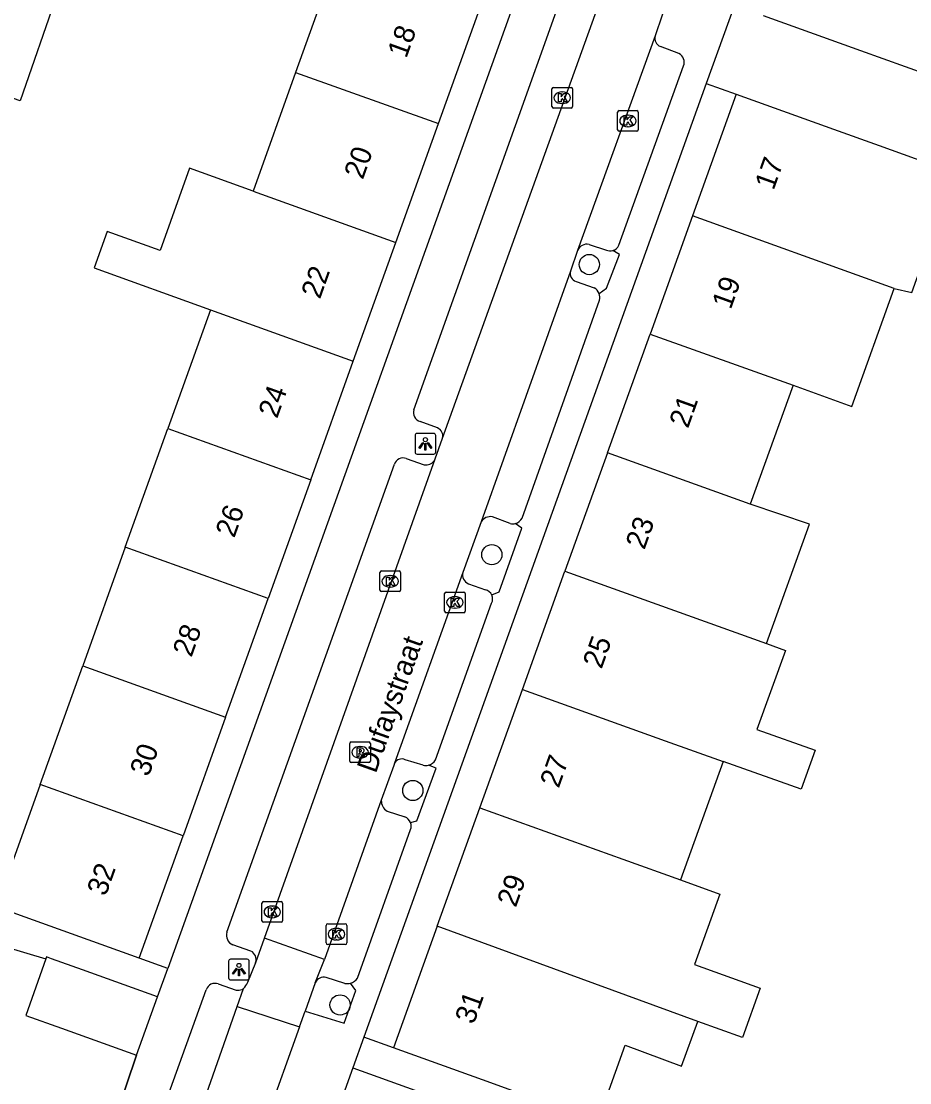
# Model space of a CAD drawing. Extents: x 159822 to 160765, y 380693 to 381634.
# Drawn here: x 160126.1 to 160169.1, y 381176.6 to 381227.9 of the extents above; entities that cross this region are included whole.
import ezdxf

# ---------------------------------------------------------------- set-up
doc = ezdxf.new("R2010")
doc.units = 0
for name, color, linetype in [('IMGEO_Boom', 7, 'Continuous'), ('IMGEO_Kolk', 7, 'Continuous'), ('IMGEO_Lichtpunt', 7, 'Continuous'), ('IMGEO_Muur', 7, 'Continuous'), ('IMGEO_Openbare_ruimte_label', 7, 'Continuous'), ('IMGEO_Pand', 7, 'Continuous'), ('IMGEO_Pand_nummerreeks', 7, 'Continuous'), ('IMGEO_Parkeervlak_open', 7, 'Continuous'), ('IMGEO_Rijbaan_lokaal_open', 7, 'Continuous'), ('IMGEO_Rioolput', 7, 'Continuous'), ('IMGEO_Voetpad_open', 7, 'Continuous')]:
    doc.layers.add(name, color=color, linetype=linetype)

msp = doc.modelspace()

# ---------------------------------------------------------------- linework, layer by layer
at = {"layer": 'IMGEO_Boom'}
for centre in [(160153.58, 381216.164), (160148.862, 381202.131), (160145.039, 381190.726), (160141.519, 381180.351)]:
    msp.add_circle(centre, 0.489, dxfattribs=at)
at = {"layer": 'IMGEO_Kolk'}
for p, q in [((160151.767, 381223.808), (160151.767, 381224.66)), ((160151.842, 381224.734), (160152.694, 381224.734)), ((160152.255, 381224.514), (160152.28, 381224.514)), ((160152.768, 381224.66), (160152.768, 381223.808)), ((160152.278, 381223.954), (160152.253, 381223.954)), ((160152.694, 381223.734), (160151.842, 381223.734)), ((160154.948, 381222.686), (160154.948, 381223.538)), ((160155.023, 381223.612), (160155.875, 381223.612)), ((160155.436, 381223.392), (160155.461, 381223.392)), ((160155.949, 381223.538), (160155.949, 381222.686)), ((160155.459, 381222.832), (160155.434, 381222.832)), ((160155.875, 381222.612), (160155.023, 381222.612)), ((160143.445, 381200.418), (160143.445, 381201.27)), ((160143.52, 381201.344), (160144.372, 381201.344)), ((160144.446, 381201.27), (160144.446, 381200.418)), ((160143.933, 381201.124), (160143.958, 381201.124)), ((160144.372, 381200.344), (160143.52, 381200.344)), ((160143.956, 381200.564), (160143.931, 381200.564)), ((160146.576, 381199.398), (160146.576, 381200.25)), ((160146.651, 381200.324), (160147.503, 381200.324)), ((160147.577, 381200.25), (160147.577, 381199.398)), ((160147.064, 381200.104), (160147.089, 381200.104)), ((160147.503, 381199.324), (160146.651, 381199.324)), ((160147.087, 381199.544), (160147.062, 381199.544)), ((160137.814, 381185.353), (160138.666, 381185.353)), ((160137.739, 381184.427), (160137.739, 381185.279)), ((160138.227, 381185.133), (160138.252, 381185.133)), ((160138.74, 381185.279), (160138.74, 381184.427)), ((160138.666, 381184.353), (160137.814, 381184.353)), ((160138.25, 381184.573), (160138.225, 381184.573)), ((160140.922, 381184.276), (160141.774, 381184.276)), ((160140.847, 381183.35), (160140.847, 381184.202)), ((160141.335, 381184.056), (160141.36, 381184.056)), ((160141.848, 381184.202), (160141.848, 381183.35)), ((160141.774, 381183.276), (160140.922, 381183.276)), ((160141.358, 381183.496), (160141.333, 381183.496))]:
    msp.add_line(p, q, dxfattribs=at)
for points in [[(160151.767, 381223.808), (160151.767, 381224.66)], [(160151.842, 381224.734), (160152.694, 381224.734)], [(160152.088, 381224.434), (160152.211, 381224.434), (160152.211, 381224.283), (160152.341, 381224.434), (160152.505, 381224.434), (160152.359, 381224.283), (160152.512, 381224.034), (160152.36, 381224.034), (160152.275, 381224.198), (160152.211, 381224.131), (160152.211, 381224.034), (160152.088, 381224.034), (160152.088, 381224.434)], [(160152.768, 381224.66), (160152.768, 381223.808)], [(160152.694, 381223.734), (160151.842, 381223.734)], [(160154.948, 381222.686), (160154.948, 381223.538)], [(160155.023, 381223.612), (160155.875, 381223.612)], [(160155.269, 381223.312), (160155.392, 381223.312), (160155.392, 381223.161), (160155.522, 381223.312), (160155.686, 381223.312), (160155.54, 381223.161), (160155.693, 381222.912), (160155.541, 381222.912), (160155.456, 381223.076), (160155.392, 381223.009), (160155.392, 381222.912), (160155.269, 381222.912), (160155.269, 381223.312)], [(160155.949, 381223.538), (160155.949, 381222.686)], [(160155.875, 381222.612), (160155.023, 381222.612)], [(160143.445, 381200.418), (160143.445, 381201.27)], [(160143.52, 381201.344), (160144.372, 381201.344)], [(160144.446, 381201.27), (160144.446, 381200.418)], [(160143.766, 381201.044), (160143.889, 381201.044), (160143.889, 381200.893), (160144.019, 381201.044), (160144.183, 381201.044), (160144.037, 381200.893), (160144.19, 381200.644), (160144.038, 381200.644), (160143.953, 381200.808), (160143.889, 381200.741), (160143.889, 381200.644), (160143.766, 381200.644), (160143.766, 381201.044)], [(160144.372, 381200.344), (160143.52, 381200.344)], [(160146.576, 381199.398), (160146.576, 381200.25)], [(160146.651, 381200.324), (160147.503, 381200.324)], [(160147.577, 381200.25), (160147.577, 381199.398)], [(160146.897, 381200.024), (160147.02, 381200.024), (160147.02, 381199.873), (160147.15, 381200.024), (160147.314, 381200.024), (160147.168, 381199.873), (160147.321, 381199.624), (160147.169, 381199.624), (160147.084, 381199.788), (160147.02, 381199.721), (160147.02, 381199.624), (160146.897, 381199.624), (160146.897, 381200.024)], [(160147.503, 381199.324), (160146.651, 381199.324)], [(160137.814, 381185.353), (160138.666, 381185.353)], [(160137.739, 381184.427), (160137.739, 381185.279)], [(160138.06, 381185.053), (160138.183, 381185.053), (160138.183, 381184.902), (160138.313, 381185.053), (160138.477, 381185.053), (160138.331, 381184.902), (160138.484, 381184.653), (160138.332, 381184.653), (160138.247, 381184.817), (160138.183, 381184.75), (160138.183, 381184.653), (160138.06, 381184.653), (160138.06, 381185.053)], [(160138.74, 381185.279), (160138.74, 381184.427)], [(160138.666, 381184.353), (160137.814, 381184.353)], [(160140.922, 381184.276), (160141.774, 381184.276)], [(160140.847, 381183.35), (160140.847, 381184.202)], [(160141.168, 381183.976), (160141.291, 381183.976), (160141.291, 381183.825), (160141.421, 381183.976), (160141.585, 381183.976), (160141.439, 381183.825), (160141.592, 381183.576), (160141.44, 381183.576), (160141.355, 381183.74), (160141.291, 381183.673), (160141.291, 381183.576), (160141.168, 381183.576), (160141.168, 381183.976)], [(160141.848, 381184.202), (160141.848, 381183.35)], [(160141.774, 381183.276), (160140.922, 381183.276)]]:
    msp.add_lwpolyline(points, dxfattribs=at)
for centre, start, end in [((160151.844, 381224.658), 91.552, 178.448), ((160151.844, 381224.658), 91.552, 178.448), ((160152.692, 381224.658), 1.552, 88.448), ((160152.692, 381224.658), 1.552, 88.448), ((160151.844, 381223.81), 181.552, 268.448), ((160151.844, 381223.81), 181.552, 268.448), ((160152.692, 381223.81), 271.552, 358.448), ((160152.692, 381223.81), 271.552, 358.448), ((160155.025, 381223.536), 91.552, 178.448), ((160155.025, 381223.536), 91.552, 178.448), ((160155.873, 381223.536), 1.552, 88.448), ((160155.873, 381223.536), 1.552, 88.448), ((160155.025, 381222.688), 181.552, 268.448), ((160155.025, 381222.688), 181.552, 268.448), ((160155.873, 381222.688), 271.552, 358.448), ((160155.873, 381222.688), 271.552, 358.448), ((160143.522, 381201.268), 91.552, 178.448), ((160143.522, 381201.268), 91.552, 178.448), ((160144.37, 381201.268), 1.552, 88.448), ((160144.37, 381201.268), 1.552, 88.448), ((160143.522, 381200.42), 181.552, 268.448), ((160143.522, 381200.42), 181.552, 268.448), ((160144.37, 381200.42), 271.552, 358.448), ((160144.37, 381200.42), 271.552, 358.448), ((160146.653, 381200.248), 91.552, 178.448), ((160146.653, 381200.248), 91.552, 178.448), ((160147.501, 381200.248), 1.552, 88.448), ((160147.501, 381200.248), 1.552, 88.448), ((160146.653, 381199.4), 181.552, 268.448), ((160146.653, 381199.4), 181.552, 268.448), ((160147.501, 381199.4), 271.552, 358.448), ((160147.501, 381199.4), 271.552, 358.448), ((160137.816, 381185.277), 91.552, 178.448), ((160137.816, 381185.277), 91.552, 178.448), ((160138.664, 381185.277), 1.552, 88.448), ((160138.664, 381185.277), 1.552, 88.448), ((160137.816, 381184.429), 181.552, 268.448), ((160137.816, 381184.429), 181.552, 268.448), ((160138.664, 381184.429), 271.552, 358.448), ((160138.664, 381184.429), 271.552, 358.448), ((160140.924, 381184.2), 91.552, 178.448), ((160140.924, 381184.2), 91.552, 178.448), ((160141.772, 381184.2), 1.552, 88.448), ((160141.772, 381184.2), 1.552, 88.448), ((160140.924, 381183.352), 181.552, 268.448), ((160140.924, 381183.352), 181.552, 268.448), ((160141.772, 381183.352), 271.552, 358.448), ((160141.772, 381183.352), 271.552, 358.448)]:
    msp.add_arc(centre, 0.0765, start, end, dxfattribs=at)
for centre, major_axis, ratio, start_param, end_param in [((160152.254, 381224.234), (-0.387, 0.002), 0.722429, 4.712389, 7.853982), ((160152.279, 381224.234), (-0.39, 0.002), 0.717154, 1.570796, 4.712389), ((160155.435, 381223.112), (-0.387, 0.002), 0.722429, 4.712389, 7.853982), ((160155.46, 381223.112), (-0.39, 0.002), 0.717154, 1.570796, 4.712389), ((160143.932, 381200.844), (-0.387, 0.002), 0.722429, 4.712389, 7.853982), ((160143.957, 381200.844), (-0.39, 0.002), 0.717154, 1.570796, 4.712389), ((160147.063, 381199.824), (-0.387, 0.002), 0.722429, 4.712389, 7.853982), ((160147.088, 381199.824), (-0.39, 0.002), 0.717154, 1.570796, 4.712389), ((160138.226, 381184.853), (-0.387, 0.002), 0.722429, 4.712389, 7.853982), ((160138.251, 381184.853), (-0.39, 0.002), 0.717154, 1.570796, 4.712389), ((160141.334, 381183.776), (-0.387, 0.002), 0.722429, 4.712389, 7.853982), ((160141.359, 381183.776), (-0.39, 0.002), 0.717154, 1.570796, 4.712389)]:
    msp.add_ellipse(centre, major_axis=major_axis, ratio=ratio, start_param=start_param, end_param=end_param, dxfattribs=at)
at = {"layer": 'IMGEO_Lichtpunt'}
for p, q in [((160145.15, 381207.899), (160145.15, 381207.092)), ((160145.15, 381207.899), (160145.15, 381207.092)), ((160146.052, 381207.994), (160145.244, 381207.994)), ((160146.052, 381207.994), (160145.244, 381207.994)), ((160146.146, 381207.092), (160146.146, 381207.899)), ((160146.146, 381207.092), (160146.146, 381207.899)), ((160145.244, 381206.998), (160146.052, 381206.998)), ((160145.244, 381206.998), (160146.052, 381206.998)), ((160136.127, 381182.466), (160136.127, 381181.659)), ((160136.127, 381182.466), (160136.127, 381181.659)), ((160137.029, 381182.561), (160136.221, 381182.561)), ((160137.029, 381182.561), (160136.221, 381182.561)), ((160137.123, 381181.659), (160137.123, 381182.466)), ((160137.123, 381181.659), (160137.123, 381182.466)), ((160136.221, 381181.565), (160137.029, 381181.565)), ((160136.221, 381181.565), (160137.029, 381181.565))]:
    msp.add_line(p, q, dxfattribs=at)
for points in [[(160145.524, 381207.563), (160145.563, 381207.535), (160145.375, 381207.273), (160145.337, 381207.3), (160145.524, 381207.563)], [(160145.626, 381207.515), (160145.673, 381207.515), (160145.673, 381207.193), (160145.626, 381207.193), (160145.626, 381207.515)], [(160145.736, 381207.535), (160145.774, 381207.562), (160145.961, 381207.3), (160145.922, 381207.272), (160145.736, 381207.535)], [(160136.501, 381182.13), (160136.54, 381182.102), (160136.352, 381181.84), (160136.314, 381181.867), (160136.501, 381182.13)], [(160136.603, 381182.082), (160136.65, 381182.082), (160136.65, 381181.76), (160136.603, 381181.76), (160136.603, 381182.082)], [(160136.713, 381182.102), (160136.751, 381182.129), (160136.938, 381181.867), (160136.899, 381181.839), (160136.713, 381182.102)]]:
    msp.add_lwpolyline(points, dxfattribs=at)
for centre in [(160145.649, 381207.697), (160136.626, 381182.264)]:
    msp.add_circle(centre, 0.0994, dxfattribs=at)
for centre, start, end in [((160145.244, 381207.899), 90, 180), ((160145.244, 381207.899), 90, 180), ((160146.052, 381207.899), 0, 90), ((160146.052, 381207.899), 0, 90), ((160145.244, 381207.092), 180, 270), ((160145.244, 381207.092), 180, 270), ((160146.052, 381207.092), 270, 0), ((160146.052, 381207.092), 270, 360), ((160136.221, 381182.466), 90, 180), ((160136.221, 381182.466), 90, 180), ((160137.029, 381182.466), 0, 90), ((160137.029, 381182.466), 0, 90), ((160136.221, 381181.659), 180, 270), ((160136.221, 381181.659), 180, 270), ((160137.029, 381181.659), 270, 0), ((160137.029, 381181.659), 270, 360)]:
    msp.add_arc(centre, 0.0946, start, end, dxfattribs=at)
at = {"layer": 'IMGEO_Muur'}
msp.add_lwpolyline([(160129.244, 381170.748), (160131.673, 381177.921)], dxfattribs=at)
at = {"layer": 'IMGEO_Pand'}
for points in [[(160141.429, 381231.202), (160139.369, 381225.461)], [(160124.697, 381230.352), (160127.837, 381229.261), (160126.039, 381224.086), (160122.9, 381225.177), (160124.697, 381230.352)], [(160146.281, 381222.981), (160148.341, 381228.722)], [(160172.298, 381224.501), (160168.879, 381225.73), (160166.71, 381226.51), (160162.004, 381228.201)], [(160139.369, 381225.461), (160137.309, 381219.719)], [(160139.369, 381225.461), (160146.281, 381222.981)], [(160160.692, 381224.405), (160158.575, 381218.516)], [(160160.692, 381224.405), (160165.398, 381222.713), (160167.604, 381221.92), (160171.268, 381220.603)], [(160144.221, 381217.239), (160146.281, 381222.981)], [(160137.309, 381219.719), (160134.24, 381220.82), (160132.814, 381216.846), (160130.256, 381217.764), (160129.623, 381215.998), (160135.249, 381213.979)], [(160168.331, 381215.008), (160169.187, 381214.814), (160171.268, 381220.603)], [(160137.309, 381219.719), (160144.221, 381217.239)], [(160158.575, 381218.516), (160156.516, 381212.79)], [(160168.331, 381215.008), (160158.575, 381218.516)], [(160142.161, 381211.498), (160144.221, 381217.239)], [(160163.437, 381210.329), (160166.279, 381209.298), (160168.331, 381215.008)], [(160135.249, 381213.979), (160133.189, 381208.236)], [(160135.249, 381213.979), (160142.161, 381211.498)], [(160154.457, 381207.064), (160156.516, 381212.79)], [(160156.516, 381212.79), (160163.437, 381210.329)], [(160140.101, 381205.756), (160142.161, 381211.498)], [(160163.437, 381210.329), (160161.369, 381204.579)], [(160131.128, 381202.494), (160133.189, 381208.236)], [(160133.189, 381208.236), (160140.101, 381205.756)], [(160154.457, 381207.064), (160152.399, 381201.338)], [(160161.369, 381204.579), (160154.457, 381207.064)], [(160140.101, 381205.756), (160138.04, 381200.014)], [(160162.154, 381197.83), (160164.234, 381203.614), (160161.369, 381204.579)], [(160131.128, 381202.494), (160129.068, 381196.752)], [(160138.04, 381200.014), (160131.128, 381202.494)], [(160150.34, 381195.611), (160152.399, 381201.338)], [(160152.399, 381201.338), (160162.154, 381197.83)], [(160135.98, 381194.271), (160138.04, 381200.014)], [(160162.154, 381197.83), (160163.066, 381197.502), (160161.69, 381193.674), (160164.512, 381192.675), (160163.836, 381190.794), (160160.049, 381192.134)], [(160127.008, 381191.011), (160129.068, 381196.752)], [(160129.068, 381196.752), (160135.98, 381194.271)], [(160148.281, 381189.885), (160150.34, 381195.611)], [(160150.34, 381195.611), (160157.251, 381193.125), (160160.049, 381192.134)], [(160135.98, 381194.271), (160133.92, 381188.53)], [(160160.049, 381192.134), (160157.986, 381186.396)], [(160127.008, 381191.011), (160124.885, 381185.094)], [(160133.92, 381188.53), (160127.008, 381191.011)], [(160146.222, 381184.159), (160148.281, 381189.885)], [(160148.281, 381189.885), (160155.193, 381187.4), (160157.986, 381186.396)], [(160131.797, 381182.614), (160133.92, 381188.53)], [(160157.986, 381186.396), (160159.888, 381185.712), (160158.664, 381182.309), (160161.844, 381181.165), (160160.986, 381178.778), (160158.826, 381179.555)], [(160131.797, 381182.614), (160127.091, 381184.303), (160124.885, 381185.094)], [(160146.222, 381184.159), (160144.105, 381178.27)], [(160158.826, 381179.555), (160146.222, 381184.159)], [(160127.288, 381182.577), (160126.309, 381179.846), (160128.045, 381179.223), (160131.673, 381177.921)], [(160132.686, 381180.746), (160129.058, 381182.048), (160127.561, 381182.585), (160127.322, 381182.671), (160127.288, 381182.577)], [(160131.673, 381177.921), (160132.686, 381180.746)], [(160153.991, 381174.716), (160155.316, 381178.399), (160158.045, 381177.383), (160158.826, 381179.555)], [(160153.991, 381174.716), (160151.017, 381175.785), (160148.811, 381176.578), (160144.105, 381178.27)], [(160142.141, 381177.315), (160140.795, 381173.569)], [(160142.141, 381177.315), (160147.74, 381175.302), (160147.679, 381175.133)]]:
    msp.add_lwpolyline(points, dxfattribs=at)
at = {"layer": 'IMGEO_Parkeervlak_open'}
for points in [[(160153.564, 381217.136), (160154.407, 381216.866)], [(160152.94, 381215.338), (160153.809, 381215.042)], [(160149.754, 381203.642), (160148.888, 381203.965)], [(160147.733, 381200.722), (160148.563, 381200.43)], [(160145.546, 381191.95), (160144.672, 381192.214)], [(160143.796, 381189.73), (160144.654, 381189.458)], [(160141.754, 381181.391), (160140.854, 381181.682)]]:
    msp.add_lwpolyline(points, dxfattribs=at)
for centre, radius, start, end in [((160153.459, 381216.657), 0.491, 77.6529, 156.7886), ((160154.598, 381217.274), 0.451, 244.9049, 285.5678), ((160153.089, 381215.746), 0.435, 166.0699, 249.9706), ((160153.554, 381214.576), 0.532, 20.0464, 61.2889), ((160148.807, 381203.406), 0.565, 81.7879, 145.9627), ((160149.877, 381204.135), 0.508, 256.0373, 283.4872), ((160147.907, 381201.152), 0.464, 164.807, 247.9064), ((160148.444, 381199.988), 0.457, 24.918, 74.9398), ((160144.504, 381191.851), 0.4, 65.1685, 151.5025), ((160145.671, 381192.463), 0.528, 256.309, 284.1421), ((160144.085, 381190.222), 0.571, 177.3155, 239.549), ((160144.458, 381188.995), 0.503, 20.2817, 67.0822), ((160140.734, 381181.244), 0.454, 74.6168, 156.7967), ((160141.863, 381181.99), 0.609, 259.7264, 286.0603)]:
    msp.add_arc(centre, radius, start, end, dxfattribs=at)
at = {"layer": 'IMGEO_Rijbaan_lokaal_open'}
for points in [[(160146.479, 381207.773), (160158.668, 381241.612)], [(160157.125, 381228.282), (160157.105, 381228.226), (160156.767, 381227.229)], [(160156.767, 381227.229), (160153.008, 381216.85)], [(160153.008, 381216.85), (160152.667, 381215.851)], [(160152.667, 381215.851), (160148.339, 381203.722)], [(160146.128, 381206.768), (160146.479, 381207.773)], [(160137.864, 381183.583), (160146.128, 381206.768)], [(160148.339, 381203.722), (160147.46, 381201.273)], [(160147.46, 381201.273), (160144.153, 381192.042)], [(160144.153, 381192.042), (160144.113, 381191.929), (160143.515, 381190.249)], [(160143.515, 381190.249), (160140.772, 381182.551)], [(160137.436, 381182.402), (160137.864, 381183.583)], [(160140.772, 381182.551), (160137.864, 381183.583)], [(160137.052, 381181.447), (160137.436, 381182.402)], [(160140.316, 381181.423), (160140.772, 381182.551)], [(160140.316, 381181.423), (160139.826, 381180.056)], [(160136.536, 381180.276), (160136.843, 381181.15)], [(160129.748, 381160.944), (160136.536, 381180.276)], [(160136.536, 381180.276), (160139.551, 381179.287)], [(160139.551, 381179.287), (160139.826, 381180.056)], [(160139.551, 381179.287), (160137.923, 381174.746)]]:
    msp.add_lwpolyline(points, dxfattribs=at)
msp.add_arc((160136.285, 381181.764), 0.83, 312.2253, 337.5063, dxfattribs=at)
at = {"layer": 'IMGEO_Rioolput'}
for p, q in [((160141.988, 381192.147), (160141.988, 381192.999)), ((160142.063, 381193.073), (160142.915, 381193.073)), ((160142.989, 381192.999), (160142.989, 381192.147)), ((160142.476, 381192.853), (160142.501, 381192.853)), ((160142.915, 381192.073), (160142.063, 381192.073)), ((160142.499, 381192.293), (160142.474, 381192.293))]:
    msp.add_line(p, q, dxfattribs=at)
for points in [[(160141.988, 381192.147), (160141.988, 381192.999)], [(160142.063, 381193.073), (160142.915, 381193.073)], [(160142.989, 381192.999), (160142.989, 381192.147)], [(160142.577, 381192.771), (160142.325, 381192.773), (160142.325, 381192.373)], [(160142.325, 381192.373), (160142.449, 381192.373), (160142.449, 381192.535), (160142.46, 381192.535)], [(160142.503, 381192.692), (160142.449, 381192.692), (160142.449, 381192.611)], [(160142.449, 381192.611), (160142.501, 381192.611)], [(160142.507, 381192.506), (160142.578, 381192.373), (160142.718, 381192.373), (160142.653, 381192.499)], [(160142.915, 381192.073), (160142.063, 381192.073)]]:
    msp.add_lwpolyline(points, dxfattribs=at)
for centre, radius, start, end in [((160142.065, 381192.997), 0.0765, 91.552, 178.448), ((160142.065, 381192.997), 0.0765, 91.552, 178.448), ((160142.913, 381192.997), 0.0765, 1.552, 88.448), ((160142.913, 381192.997), 0.0765, 1.552, 88.448), ((160142.459, 381192.482), 0.0533, 26.0293, 88.6989), ((160142.485, 381192.8), 0.19, 274.7715, 282.9687), ((160142.509, 381192.596), 0.0964, 77.0061, 93.1865), ((160142.523, 381192.653), 0.0378, 276.6634, 79.6772), ((160142.576, 381192.661), 0.109, 350.3612, 89.416), ((160142.574, 381192.661), 0.112, 277.5842, 350.9817), ((160142.558, 381192.446), 0.108, 29.5134, 73.7905), ((160142.065, 381192.149), 0.0765, 181.552, 268.448), ((160142.065, 381192.149), 0.0765, 181.552, 268.448), ((160142.913, 381192.149), 0.0765, 271.552, 358.448), ((160142.913, 381192.149), 0.0765, 271.552, 358.448)]:
    msp.add_arc(centre, radius, start, end, dxfattribs=at)
for centre, major_axis, ratio, start_param, end_param in [((160142.475, 381192.573), (-0.387, 0.002), 0.722429, 4.712389, 7.853982), ((160142.5, 381192.573), (-0.39, 0.002), 0.717154, 1.570796, 4.712389)]:
    msp.add_ellipse(centre, major_axis=major_axis, ratio=ratio, start_param=start_param, end_param=end_param, dxfattribs=at)
at = {"layer": 'IMGEO_Voetpad_open'}
for points in [[(160145.091, 381209.143), (160156.914, 381242.202)], [(160152.525, 381240.381), (160153.916, 381239.912), (160133.178, 381182.118)], [(160160.596, 381228.707), (160159.239, 381224.927)], [(160157.918, 381226.372), (160157.025, 381226.712)], [(160155.013, 381217.104), (160158.143, 381225.777)], [(160159.239, 381224.927), (160142.669, 381178.786)], [(160159.239, 381224.927), (160160.692, 381224.405)], [(160154.053, 381214.758), (160154.404, 381215.03), (160155.034, 381216.647), (160154.719, 381216.84)], [(160150.328, 381203.901), (160154.067, 381214.434)], [(160146.236, 381208.262), (160145.392, 381208.576)], [(160136.044, 381183.87), (160144.151, 381206.505)], [(160144.724, 381206.783), (160145.596, 381206.483)], [(160148.859, 381200.181), (160149.212, 381200.339), (160150.309, 381203.412), (160149.995, 381203.641)], [(160146.133, 381192.204), (160148.851, 381199.782)], [(160144.93, 381189.169), (160145.229, 381189.25), (160146.161, 381191.809), (160145.8, 381191.951)], [(160142.361, 381181.647), (160144.934, 381188.837)], [(160137.207, 381182.959), (160136.328, 381183.264)], [(160125.277, 381183.178), (160127.288, 381182.577)], [(160133.178, 381182.118), (160131.797, 381182.614)], [(160132.686, 381180.746), (160133.178, 381182.118)], [(160135.62, 381181.368), (160136.492, 381181.068)], [(160139.826, 381180.056), (160141.718, 381179.465), (160142.28, 381181.053), (160142.031, 381181.405)], [(160128.272, 381162.329), (160130.24, 381167.741), (160135.047, 381181.09)], [(160136.78, 381181.099), (160136.843, 381181.15)], [(160142.669, 381178.786), (160142.141, 381177.315)], [(160144.105, 381178.27), (160142.669, 381178.786)], [(160131.673, 381177.921), (160129.244, 381170.748)]]:
    msp.add_lwpolyline(points, dxfattribs=at)
for centre, radius, start, end in [((160157.165, 381227.105), 0.417, 162.7047, 250.3367), ((160157.684, 381225.943), 0.488, 340.0589, 61.3695), ((160154.598, 381217.27), 0.447, 285.7037, 338.1414), ((160153.548, 381214.574), 0.538, 344.9311, 20.0173), ((160145.524, 381209.01), 0.453, 162.9055, 253.019), ((160146.081, 381207.88), 0.412, 344.9656, 67.8829), ((160144.569, 381206.372), 0.439, 69.384, 162.3782), ((160145.685, 381206.95), 0.475, 259.1506, 292.6042), ((160145.682, 381206.96), 0.486, 292.5591, 336.776), ((160149.877, 381204.136), 0.509, 283.4561, 332.508), ((160148.445, 381199.99), 0.456, 332.8876, 24.8151), ((160145.671, 381192.466), 0.531, 284.0394, 330.4128), ((160144.454, 381188.997), 0.506, 341.5445, 19.8361), ((160136.511, 381183.719), 0.491, 162.0969, 248.1231), ((160136.979, 381182.54), 0.477, 343.2077, 61.4905), ((160135.465, 381180.957), 0.439, 69.384, 162.3782), ((160141.861, 381181.983), 0.603, 286.4028, 326.1049), ((160136.58, 381181.6), 0.54, 260.5728, 291.7144)]:
    msp.add_arc(centre, radius, start, end, dxfattribs=at)

# ---------------------------------------------------------------- texts
at = {"layer": 'IMGEO_Openbare_ruimte_label'}
msp.add_text('Dufaystraat', height=1, rotation=70.3693, dxfattribs=at).set_placement((160143.246, 381191.514))
at = {"layer": 'IMGEO_Pand_nummerreeks'}
for s, rotation, p in [('18', 70.261, (160144.723, 381226.102)), ('20', 70.261, (160142.62, 381220.239)), ('17', 70.2249, (160162.493, 381219.72)), ('22', 70.261, (160140.545, 381214.456)), ('19', 70.2249, (160160.42, 381213.954)), ('24', 70.261, (160138.473, 381208.683)), ('21', 70.2249, (160158.354, 381208.207)), ('26', 70.261, (160136.4, 381202.906)), ('23', 70.2249, (160156.242, 381202.334)), ('28', 70.261, (160134.328, 381197.132)), ('25', 70.2274, (160154.17, 381196.567)), ('30', 70.261, (160132.256, 381191.355)), ('27', 70.2274, (160152.096, 381190.8)), ('32', 70.261, (160130.181, 381185.573)), ('29', 70.2274, (160150.023, 381185.033)), ('31', 70.2249, (160147.987, 381179.372))]:
    msp.add_text(s, height=1, rotation=rotation, dxfattribs=at).set_placement(p)

doc.saveas('drawing.dxf')
